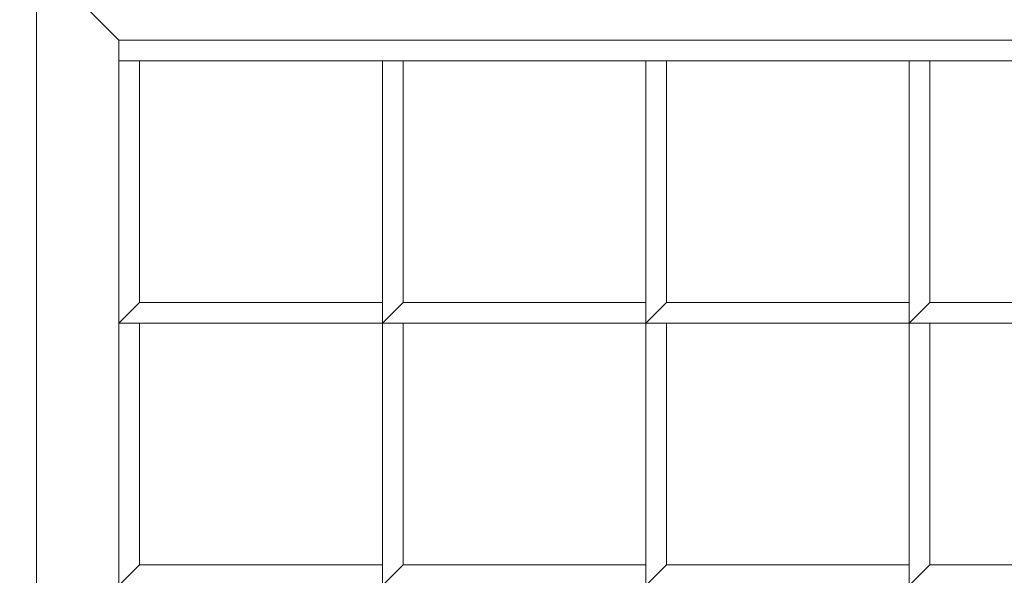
# Model space of a CAD drawing. Header units: inches. Extents: x 15 to 638, y -384 to 556.
# Tile 394 of 656: x 133.2 to 136.18, y 373.76 to 375.44. Entities that reach past the tile are written whole.
import ezdxf

# ---------------------------------------------------------------- set-up
doc = ezdxf.new("R2010")
doc.units = ezdxf.units.IN
doc.header["$MEASUREMENT"] = 0
for name, color, linetype, lineweight in [('A-CLNG', 13, 'Continuous', 9), ('A-FLOR', 192, 'Continuous', 9), ('A-ROOF', 132, 'Continuous', 9), ('M-EQPM', 90, 'Continuous', 9)]:
    doc.layers.add(name, color=color, linetype=linetype, lineweight=lineweight)

# ---------------------------------------------------------------- blocks, each defined once
blk = doc.blocks.new('Air Grill - 8_ x 16_-5608466-_3D_')
at = {"layer": 'M-EQPM'}
mesh = blk.add_polyface(dxfattribs=at)
corners = [(5.5, 9.5, 96), (-5.5, 9.5, 96), (-5.5, -9.5, 96), (5.5, -9.5, 96), (4, -8, 96), (-4, -8, 96), (-4, 8, 96), (4, 8, 96)]
mesh.append_faces([[corners[k] for k in face] for face in [(2, 5, 6, 1), (1, 6, 7, 0)]], dxfattribs={"vtx0": -1, "vtx2": -1})
mesh.append_faces([[corners[k] for k in face] for face in [(4, 5, 2, 3), (7, 4, 3, 0)]], dxfattribs={"vtx1": -1, "vtx3": -1})
mesh = blk.add_polyface(dxfattribs=at)
corners = [(5, -9, 95.75), (-5, -9, 95.75), (-5, 9, 95.75), (5, 9, 95.75), (4, 8, 95.75), (-4, 8, 95.75), (-4, -8, 95.75), (4, -8, 95.75)]
mesh.append_faces([[corners[k] for k in face] for face in [(2, 5, 6, 1), (1, 6, 7, 0)]], dxfattribs={"vtx0": -1, "vtx2": -1})
mesh.append_faces([[corners[k] for k in face] for face in [(4, 5, 2, 3), (7, 4, 3, 0)]], dxfattribs={"vtx1": -1, "vtx3": -1})
mesh = blk.add_polyface(dxfattribs=at)
corners = [(4.25, 8.25, 100), (-4.25, 8.25, 100), (-4.25, -8.25, 100), (4.25, -8.25, 100), (4, 8, 100), (4, -8, 100), (-4, -8, 100), (-4, 8, 100)]
mesh.append_faces([[corners[k] for k in face] for face in [(1, 7, 4, 0), (0, 4, 5, 3)]], dxfattribs={"vtx0": -1, "vtx2": -1})
mesh.append_faces([[corners[k] for k in face] for face in [(6, 7, 1, 2), (5, 6, 2, 3)]], dxfattribs={"vtx1": -1, "vtx3": -1})
mesh = blk.add_polyface(dxfattribs=at)
corners = [(4.25, 8.25, 96), (4.25, -8.25, 96), (-4.25, -8.25, 96), (-4.25, 8.25, 96), (4, 8, 96), (-4, 8, 96), (-4, -8, 96), (4, -8, 96)]
mesh.append_faces([[corners[k] for k in face] for face in [(2, 6, 7, 1), (1, 7, 4, 0)]], dxfattribs={"vtx0": -1, "vtx2": -1})
mesh.append_faces([[corners[k] for k in face] for face in [(5, 6, 2, 3), (4, 5, 3, 0)]], dxfattribs={"vtx1": -1, "vtx3": -1})
mesh = blk.add_polyface(dxfattribs=at)
corners = [(4.25, 8.25, 100), (4.25, 8.25, 96), (-4.25, 8.25, 96), (-4.25, 8.25, 100)]
mesh.append_faces([[corners[k] for k in face] for face in [(0, 1, 2, 3)]])
mesh = blk.add_polyface(dxfattribs=at)
corners = [(-4, -8, 96.75), (4, -8, 96.75), (4, 8, 96.75), (3.9375, 8, 96.75), (3.9375, -7.9375, 96.75), (-4, -7.9375, 96.75)]
mesh.append_faces([[corners[k] for k in face] for face in [(2, 3, 4, 1)]], dxfattribs={"vtx2": -1})
mesh.append_faces([[corners[k] for k in face] for face in [(4, 5, 0, 1)]], dxfattribs={"vtx3": -1})
mesh = blk.add_polyface(dxfattribs=at)
corners = [(-4, -8, 96), (-4, -7.9375, 96), (3.9375, -7.9375, 96), (3.9375, 8, 96), (4, 8, 96), (4, -8, 96)]
mesh.append_faces([[corners[k] for k in face] for face in [(0, 1, 2, 5)]], dxfattribs={"vtx2": -1})
mesh.append_faces([[corners[k] for k in face] for face in [(2, 3, 4, 5)]], dxfattribs={"vtx3": -1})
mesh = blk.add_polyface(dxfattribs=at)
corners = [(-4, 8, 95.75), (4, 8, 95.75), (4, 8, 96), (-4, 8, 96)]
mesh.append_faces([[corners[k] for k in face] for face in [(0, 1, 2, 3)]])
mesh = blk.add_polyface(dxfattribs=at)
corners = [(-4, 8, 100), (-4, 8, 96), (4, 8, 96), (4, 8, 100)]
mesh.append_faces([[corners[k] for k in face] for face in [(0, 1, 2, 3)]])
mesh = blk.add_polyface(dxfattribs=at)
corners = [(2.35, 8, 97), (2.35, 7.2031, 97), (2.4125, 7.2031, 97), (2.4125, 7.9375, 97), (3.1437, 7.9375, 97), (3.1437, 8, 97)]
mesh.append_faces([[corners[k] for k in face] for face in [(1, 2, 3, 0)]], dxfattribs={"vtx2": -1})
mesh.append_faces([[corners[k] for k in face] for face in [(3, 4, 5, 0)]], dxfattribs={"vtx3": -1})
mesh = blk.add_polyface(dxfattribs=at)
corners = [(2.35, 8, 96), (3.1437, 8, 96), (3.1437, 7.9375, 96), (2.4125, 7.9375, 96), (2.4125, 7.2031, 96), (2.35, 7.2031, 96)]
mesh.append_faces([[corners[k] for k in face] for face in [(1, 2, 3, 0)]], dxfattribs={"vtx2": -1})
mesh.append_faces([[corners[k] for k in face] for face in [(3, 4, 5, 0)]], dxfattribs={"vtx3": -1})
mesh = blk.add_polyface(dxfattribs=at)
corners = [(3.1437, 8, 97), (3.1437, 8, 96), (2.35, 8, 96), (2.35, 8, 97)]
mesh.append_faces([[corners[k] for k in face] for face in [(0, 1, 2, 3)]])
mesh = blk.add_polyface(dxfattribs=at)
corners = [(3.1437, 7.9375, 97), (3.1437, 7.9375, 96), (3.1437, 8, 96), (3.1437, 8, 97)]
mesh.append_faces([[corners[k] for k in face] for face in [(0, 1, 2, 3)]])
mesh = blk.add_polyface(dxfattribs=at)
corners = [(3.1437, 8, 97), (3.1437, 7.2031, 97), (3.2063, 7.2031, 97), (3.2063, 7.9375, 97), (3.9375, 7.9375, 97), (3.9375, 8, 97)]
mesh.append_faces([[corners[k] for k in face] for face in [(1, 2, 3, 0)]], dxfattribs={"vtx2": -1})
mesh.append_faces([[corners[k] for k in face] for face in [(3, 4, 5, 0)]], dxfattribs={"vtx3": -1})
mesh = blk.add_polyface(dxfattribs=at)
corners = [(3.1437, 8, 96), (3.9375, 8, 96), (3.9375, 7.9375, 96), (3.2063, 7.9375, 96), (3.2063, 7.2031, 96), (3.1437, 7.2031, 96)]
mesh.append_faces([[corners[k] for k in face] for face in [(1, 2, 3, 0)]], dxfattribs={"vtx2": -1})
mesh.append_faces([[corners[k] for k in face] for face in [(3, 4, 5, 0)]], dxfattribs={"vtx3": -1})
mesh = blk.add_polyface(dxfattribs=at)
corners = [(3.1437, 8, 97), (3.1437, 8, 96), (3.1437, 7.2031, 96), (3.1437, 7.2031, 97)]
mesh.append_faces([[corners[k] for k in face] for face in [(0, 1, 2, 3)]])
mesh = blk.add_polyface(dxfattribs=at)
corners = [(3.9375, 8, 97), (3.9375, 8, 96), (3.1437, 8, 96), (3.1437, 8, 97)]
mesh.append_faces([[corners[k] for k in face] for face in [(0, 1, 2, 3)]])
mesh = blk.add_polyface(dxfattribs=at)
corners = [(3.9375, 7.9375, 97), (3.9375, 7.9375, 96), (3.9375, 8, 96), (3.9375, 8, 97)]
mesh.append_faces([[corners[k] for k in face] for face in [(0, 1, 2, 3)]])
mesh = blk.add_polyface(dxfattribs=at)
corners = [(3.9375, 8, 96.75), (3.9375, 8, 96), (3.9375, -7.9375, 96), (3.9375, -7.9375, 96.75)]
mesh.append_faces([[corners[k] for k in face] for face in [(0, 1, 2, 3)]])
mesh = blk.add_polyface(dxfattribs=at)
corners = [(4, 8, 96.75), (4, 8, 96), (3.9375, 8, 96), (3.9375, 8, 96.75)]
mesh.append_faces([[corners[k] for k in face] for face in [(0, 1, 2, 3)]])
mesh = blk.add_polyface(dxfattribs=at)
corners = [(4, -8, 96.75), (4, -8, 96), (4, 8, 96), (4, 8, 96.75)]
mesh.append_faces([[corners[k] for k in face] for face in [(0, 1, 2, 3)]])
mesh = blk.add_polyface(dxfattribs=at)
corners = [(4, 8, 95.75), (4, -8, 95.75), (4, -8, 96), (4, 8, 96)]
mesh.append_faces([[corners[k] for k in face] for face in [(0, 1, 2, 3)]])
mesh = blk.add_polyface(dxfattribs=at)
corners = [(4, 8, 100), (4, 8, 96), (4, -8, 96), (4, -8, 100)]
mesh.append_faces([[corners[k] for k in face] for face in [(0, 1, 2, 3)]])
mesh = blk.add_polyface(dxfattribs=at)
corners = [(2.4125, 7.2031, 97), (2.4125, 7.2031, 96), (2.4125, 7.9375, 96), (2.4125, 7.9375, 97)]
mesh.append_faces([[corners[k] for k in face] for face in [(0, 1, 2, 3)]])
mesh = blk.add_polyface(dxfattribs=at)
corners = [(2.4125, 7.9375, 97), (2.4125, 7.9375, 96), (3.1437, 7.9375, 96), (3.1437, 7.9375, 97)]
mesh.append_faces([[corners[k] for k in face] for face in [(0, 1, 2, 3)]])
mesh = blk.add_polyface(dxfattribs=at)
corners = [(3.2063, 7.2031, 97), (3.2063, 7.2031, 96), (3.2063, 7.9375, 96), (3.2063, 7.9375, 97)]
mesh.append_faces([[corners[k] for k in face] for face in [(0, 1, 2, 3)]])
mesh = blk.add_polyface(dxfattribs=at)
corners = [(3.2063, 7.9375, 97), (3.2063, 7.9375, 96), (3.9375, 7.9375, 96), (3.9375, 7.9375, 97)]
mesh.append_faces([[corners[k] for k in face] for face in [(0, 1, 2, 3)]])
mesh = blk.add_polyface(dxfattribs=at)
corners = [(2.35, 7.2031, 97), (2.35, 6.4063, 97), (2.4125, 6.4063, 97), (2.4125, 7.1406, 97), (3.1437, 7.1406, 97), (3.1437, 7.2031, 97)]
mesh.append_faces([[corners[k] for k in face] for face in [(1, 2, 3, 0)]], dxfattribs={"vtx2": -1})
mesh.append_faces([[corners[k] for k in face] for face in [(3, 4, 5, 0)]], dxfattribs={"vtx3": -1})
mesh = blk.add_polyface(dxfattribs=at)
corners = [(2.35, 7.2031, 96), (3.1437, 7.2031, 96), (3.1437, 7.1406, 96), (2.4125, 7.1406, 96), (2.4125, 6.4063, 96), (2.35, 6.4063, 96)]
mesh.append_faces([[corners[k] for k in face] for face in [(1, 2, 3, 0)]], dxfattribs={"vtx2": -1})
mesh.append_faces([[corners[k] for k in face] for face in [(3, 4, 5, 0)]], dxfattribs={"vtx3": -1})
mesh = blk.add_polyface(dxfattribs=at)
corners = [(3.1437, 7.2031, 97), (3.1437, 7.2031, 96), (2.35, 7.2031, 96), (2.35, 7.2031, 97)]
mesh.append_faces([[corners[k] for k in face] for face in [(0, 1, 2, 3)]])
mesh = blk.add_polyface(dxfattribs=at)
corners = [(2.35, 7.2031, 97), (2.35, 7.2031, 96), (2.4125, 7.2031, 96), (2.4125, 7.2031, 97)]
mesh.append_faces([[corners[k] for k in face] for face in [(0, 1, 2, 3)]])
mesh = blk.add_polyface(dxfattribs=at)
corners = [(3.1437, 7.1406, 97), (3.1437, 7.1406, 96), (3.1437, 7.2031, 96), (3.1437, 7.2031, 97)]
mesh.append_faces([[corners[k] for k in face] for face in [(0, 1, 2, 3)]])
mesh = blk.add_polyface(dxfattribs=at)
corners = [(3.1437, 7.2031, 97), (3.1437, 6.4063, 97), (3.2063, 6.4063, 97), (3.2063, 7.1406, 97), (3.9375, 7.1406, 97), (3.9375, 7.2031, 97)]
mesh.append_faces([[corners[k] for k in face] for face in [(1, 2, 3, 0)]], dxfattribs={"vtx2": -1})
mesh.append_faces([[corners[k] for k in face] for face in [(3, 4, 5, 0)]], dxfattribs={"vtx3": -1})
mesh = blk.add_polyface(dxfattribs=at)
corners = [(3.1437, 7.2031, 96), (3.9375, 7.2031, 96), (3.9375, 7.1406, 96), (3.2063, 7.1406, 96), (3.2063, 6.4063, 96), (3.1437, 6.4063, 96)]
mesh.append_faces([[corners[k] for k in face] for face in [(1, 2, 3, 0)]], dxfattribs={"vtx2": -1})
mesh.append_faces([[corners[k] for k in face] for face in [(3, 4, 5, 0)]], dxfattribs={"vtx3": -1})
mesh = blk.add_polyface(dxfattribs=at)
corners = [(3.1437, 7.2031, 97), (3.1437, 7.2031, 96), (3.1437, 6.4063, 96), (3.1437, 6.4063, 97)]
mesh.append_faces([[corners[k] for k in face] for face in [(0, 1, 2, 3)]])
mesh = blk.add_polyface(dxfattribs=at)
corners = [(3.9375, 7.2031, 97), (3.9375, 7.2031, 96), (3.1437, 7.2031, 96), (3.1437, 7.2031, 97)]
mesh.append_faces([[corners[k] for k in face] for face in [(0, 1, 2, 3)]])
mesh = blk.add_polyface(dxfattribs=at)
corners = [(3.1437, 7.2031, 97), (3.1437, 7.2031, 96), (3.2063, 7.2031, 96), (3.2063, 7.2031, 97)]
mesh.append_faces([[corners[k] for k in face] for face in [(0, 1, 2, 3)]])
mesh = blk.add_polyface(dxfattribs=at)
corners = [(3.9375, 7.1406, 97), (3.9375, 7.1406, 96), (3.9375, 7.2031, 96), (3.9375, 7.2031, 97)]
mesh.append_faces([[corners[k] for k in face] for face in [(0, 1, 2, 3)]])
mesh = blk.add_polyface(dxfattribs=at)
corners = [(2.4125, 6.4063, 97), (2.4125, 6.4063, 96), (2.4125, 7.1406, 96), (2.4125, 7.1406, 97)]
mesh.append_faces([[corners[k] for k in face] for face in [(0, 1, 2, 3)]])
mesh = blk.add_polyface(dxfattribs=at)
corners = [(2.4125, 7.1406, 97), (2.4125, 7.1406, 96), (3.1437, 7.1406, 96), (3.1437, 7.1406, 97)]
mesh.append_faces([[corners[k] for k in face] for face in [(0, 1, 2, 3)]])
mesh = blk.add_polyface(dxfattribs=at)
corners = [(3.2063, 6.4063, 97), (3.2063, 6.4063, 96), (3.2063, 7.1406, 96), (3.2063, 7.1406, 97)]
mesh.append_faces([[corners[k] for k in face] for face in [(0, 1, 2, 3)]])
mesh = blk.add_polyface(dxfattribs=at)
corners = [(3.2063, 7.1406, 97), (3.2063, 7.1406, 96), (3.9375, 7.1406, 96), (3.9375, 7.1406, 97)]
mesh.append_faces([[corners[k] for k in face] for face in [(0, 1, 2, 3)]])
mesh = blk.add_polyface(dxfattribs=at)
corners = [(2.35, 6.4063, 97), (2.35, 6.4063, 96), (2.4125, 6.4063, 96), (2.4125, 6.4063, 97)]
mesh.append_faces([[corners[k] for k in face] for face in [(0, 1, 2, 3)]])
mesh = blk.add_polyface(dxfattribs=at)
corners = [(2.35, 6.4063, 97), (2.35, 5.6094, 97), (2.4125, 5.6094, 97), (2.4125, 6.3437, 97), (3.1437, 6.3437, 97), (3.1437, 6.4063, 97)]
mesh.append_faces([[corners[k] for k in face] for face in [(1, 2, 3, 0)]], dxfattribs={"vtx2": -1})
mesh.append_faces([[corners[k] for k in face] for face in [(3, 4, 5, 0)]], dxfattribs={"vtx3": -1})
mesh = blk.add_polyface(dxfattribs=at)
corners = [(2.35, 6.4063, 96), (3.1437, 6.4063, 96), (3.1437, 6.3437, 96), (2.4125, 6.3437, 96), (2.4125, 5.6094, 96), (2.35, 5.6094, 96)]
mesh.append_faces([[corners[k] for k in face] for face in [(1, 2, 3, 0)]], dxfattribs={"vtx2": -1})
mesh.append_faces([[corners[k] for k in face] for face in [(3, 4, 5, 0)]], dxfattribs={"vtx3": -1})
mesh = blk.add_polyface(dxfattribs=at)
corners = [(3.1437, 6.4063, 97), (3.1437, 6.4063, 96), (2.35, 6.4063, 96), (2.35, 6.4063, 97)]
mesh.append_faces([[corners[k] for k in face] for face in [(0, 1, 2, 3)]])
mesh = blk.add_polyface(dxfattribs=at)
corners = [(3.1437, 6.4063, 97), (3.1437, 6.4063, 96), (3.2063, 6.4063, 96), (3.2063, 6.4063, 97)]
mesh.append_faces([[corners[k] for k in face] for face in [(0, 1, 2, 3)]])
mesh = blk.add_polyface(dxfattribs=at)
corners = [(3.1437, 6.3437, 97), (3.1437, 6.3437, 96), (3.1437, 6.4063, 96), (3.1437, 6.4063, 97)]
mesh.append_faces([[corners[k] for k in face] for face in [(0, 1, 2, 3)]])
mesh = blk.add_polyface(dxfattribs=at)
corners = [(3.1437, 6.4063, 97), (3.1437, 5.6094, 97), (3.2063, 5.6094, 97), (3.2063, 6.3437, 97), (3.9375, 6.3437, 97), (3.9375, 6.4063, 97)]
mesh.append_faces([[corners[k] for k in face] for face in [(1, 2, 3, 0)]], dxfattribs={"vtx2": -1})
mesh.append_faces([[corners[k] for k in face] for face in [(3, 4, 5, 0)]], dxfattribs={"vtx3": -1})
mesh = blk.add_polyface(dxfattribs=at)
corners = [(3.1437, 6.4063, 96), (3.9375, 6.4063, 96), (3.9375, 6.3437, 96), (3.2063, 6.3437, 96), (3.2063, 5.6094, 96), (3.1437, 5.6094, 96)]
mesh.append_faces([[corners[k] for k in face] for face in [(1, 2, 3, 0)]], dxfattribs={"vtx2": -1})
mesh.append_faces([[corners[k] for k in face] for face in [(3, 4, 5, 0)]], dxfattribs={"vtx3": -1})
mesh = blk.add_polyface(dxfattribs=at)
corners = [(3.1437, 6.4063, 97), (3.1437, 6.4063, 96), (3.1437, 5.6094, 96), (3.1437, 5.6094, 97)]
mesh.append_faces([[corners[k] for k in face] for face in [(0, 1, 2, 3)]])
mesh = blk.add_polyface(dxfattribs=at)
corners = [(3.9375, 6.4063, 97), (3.9375, 6.4063, 96), (3.1437, 6.4063, 96), (3.1437, 6.4063, 97)]
mesh.append_faces([[corners[k] for k in face] for face in [(0, 1, 2, 3)]])
mesh = blk.add_polyface(dxfattribs=at)
corners = [(3.9375, 6.3437, 97), (3.9375, 6.3437, 96), (3.9375, 6.4063, 96), (3.9375, 6.4063, 97)]
mesh.append_faces([[corners[k] for k in face] for face in [(0, 1, 2, 3)]])
mesh = blk.add_polyface(dxfattribs=at)
corners = [(2.4125, 5.6094, 97), (2.4125, 5.6094, 96), (2.4125, 6.3437, 96), (2.4125, 6.3437, 97)]
mesh.append_faces([[corners[k] for k in face] for face in [(0, 1, 2, 3)]])
mesh = blk.add_polyface(dxfattribs=at)
corners = [(2.4125, 6.3437, 97), (2.4125, 6.3437, 96), (3.1437, 6.3437, 96), (3.1437, 6.3437, 97)]
mesh.append_faces([[corners[k] for k in face] for face in [(0, 1, 2, 3)]])
mesh = blk.add_polyface(dxfattribs=at)
corners = [(3.2063, 5.6094, 97), (3.2063, 5.6094, 96), (3.2063, 6.3437, 96), (3.2063, 6.3437, 97)]
mesh.append_faces([[corners[k] for k in face] for face in [(0, 1, 2, 3)]])
mesh = blk.add_polyface(dxfattribs=at)
corners = [(3.2063, 6.3437, 97), (3.2063, 6.3437, 96), (3.9375, 6.3437, 96), (3.9375, 6.3437, 97)]
mesh.append_faces([[corners[k] for k in face] for face in [(0, 1, 2, 3)]])
mesh = blk.add_polyface(dxfattribs=at)
corners = [(2.35, 5.6094, 97), (2.35, 5.6094, 96), (2.4125, 5.6094, 96), (2.4125, 5.6094, 97)]
mesh.append_faces([[corners[k] for k in face] for face in [(0, 1, 2, 3)]])
mesh = blk.add_polyface(dxfattribs=at)
corners = [(2.35, 5.6094, 97), (2.35, 4.8125, 97), (2.4125, 4.8125, 97), (2.4125, 5.5469, 97), (3.1437, 5.5469, 97), (3.1437, 5.6094, 97)]
mesh.append_faces([[corners[k] for k in face] for face in [(1, 2, 3, 0)]], dxfattribs={"vtx2": -1})
mesh.append_faces([[corners[k] for k in face] for face in [(3, 4, 5, 0)]], dxfattribs={"vtx3": -1})
mesh = blk.add_polyface(dxfattribs=at)
corners = [(2.35, 5.6094, 96), (3.1437, 5.6094, 96), (3.1437, 5.5469, 96), (2.4125, 5.5469, 96), (2.4125, 4.8125, 96), (2.35, 4.8125, 96)]
mesh.append_faces([[corners[k] for k in face] for face in [(1, 2, 3, 0)]], dxfattribs={"vtx2": -1})
mesh.append_faces([[corners[k] for k in face] for face in [(3, 4, 5, 0)]], dxfattribs={"vtx3": -1})
mesh = blk.add_polyface(dxfattribs=at)
corners = [(3.1437, 5.6094, 97), (3.1437, 5.6094, 96), (2.35, 5.6094, 96), (2.35, 5.6094, 97)]
mesh.append_faces([[corners[k] for k in face] for face in [(0, 1, 2, 3)]])
mesh = blk.add_polyface(dxfattribs=at)
corners = [(3.1437, 5.6094, 97), (3.1437, 5.6094, 96), (3.2063, 5.6094, 96), (3.2063, 5.6094, 97)]
mesh.append_faces([[corners[k] for k in face] for face in [(0, 1, 2, 3)]])
mesh = blk.add_polyface(dxfattribs=at)
corners = [(3.1437, 5.5469, 97), (3.1437, 5.5469, 96), (3.1437, 5.6094, 96), (3.1437, 5.6094, 97)]
mesh.append_faces([[corners[k] for k in face] for face in [(0, 1, 2, 3)]])
mesh = blk.add_polyface(dxfattribs=at)
corners = [(3.1437, 5.6094, 97), (3.1437, 4.8125, 97), (3.2063, 4.8125, 97), (3.2063, 5.5469, 97), (3.9375, 5.5469, 97), (3.9375, 5.6094, 97)]
mesh.append_faces([[corners[k] for k in face] for face in [(1, 2, 3, 0)]], dxfattribs={"vtx2": -1})
mesh.append_faces([[corners[k] for k in face] for face in [(3, 4, 5, 0)]], dxfattribs={"vtx3": -1})
mesh = blk.add_polyface(dxfattribs=at)
corners = [(3.1437, 5.6094, 96), (3.9375, 5.6094, 96), (3.9375, 5.5469, 96), (3.2063, 5.5469, 96), (3.2063, 4.8125, 96), (3.1437, 4.8125, 96)]
mesh.append_faces([[corners[k] for k in face] for face in [(1, 2, 3, 0)]], dxfattribs={"vtx2": -1})
mesh.append_faces([[corners[k] for k in face] for face in [(3, 4, 5, 0)]], dxfattribs={"vtx3": -1})
mesh = blk.add_polyface(dxfattribs=at)
corners = [(3.1437, 5.6094, 97), (3.1437, 5.6094, 96), (3.1437, 4.8125, 96), (3.1437, 4.8125, 97)]
mesh.append_faces([[corners[k] for k in face] for face in [(0, 1, 2, 3)]])
mesh = blk.add_polyface(dxfattribs=at)
corners = [(3.9375, 5.6094, 97), (3.9375, 5.6094, 96), (3.1437, 5.6094, 96), (3.1437, 5.6094, 97)]
mesh.append_faces([[corners[k] for k in face] for face in [(0, 1, 2, 3)]])
mesh = blk.add_polyface(dxfattribs=at)
corners = [(3.9375, 5.5469, 97), (3.9375, 5.5469, 96), (3.9375, 5.6094, 96), (3.9375, 5.6094, 97)]
mesh.append_faces([[corners[k] for k in face] for face in [(0, 1, 2, 3)]])
mesh = blk.add_polyface(dxfattribs=at)
corners = [(2.4125, 4.8125, 97), (2.4125, 4.8125, 96), (2.4125, 5.5469, 96), (2.4125, 5.5469, 97)]
mesh.append_faces([[corners[k] for k in face] for face in [(0, 1, 2, 3)]])
mesh = blk.add_polyface(dxfattribs=at)
corners = [(2.4125, 5.5469, 97), (2.4125, 5.5469, 96), (3.1437, 5.5469, 96), (3.1437, 5.5469, 97)]
mesh.append_faces([[corners[k] for k in face] for face in [(0, 1, 2, 3)]])
mesh = blk.add_polyface(dxfattribs=at)
corners = [(3.2063, 4.8125, 97), (3.2063, 4.8125, 96), (3.2063, 5.5469, 96), (3.2063, 5.5469, 97)]
mesh.append_faces([[corners[k] for k in face] for face in [(0, 1, 2, 3)]])
mesh = blk.add_polyface(dxfattribs=at)
corners = [(3.2063, 5.5469, 97), (3.2063, 5.5469, 96), (3.9375, 5.5469, 96), (3.9375, 5.5469, 97)]
mesh.append_faces([[corners[k] for k in face] for face in [(0, 1, 2, 3)]])

msp = doc.modelspace()

# ---------------------------------------------------------------- block references
at = {"layer": 'M-EQPM', "rotation": 89.9999999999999}
msp.add_blockref('Air Grill - 8_ x 16_-5608466-_3D_', (141.5, 371.375, 12), dxfattribs=at)

# ---------------------------------------------------------------- meshes
at = {"layer": 'A-CLNG'}
mesh = msp.add_polyface(dxfattribs=at)
corners = [(169.5, 390.875, 110.0472), (115.4919, 390.875, 110.0472), (115.4919, 276.5, 110.0472), (169.5, 276.5, 110.0472), (133.25, 375.625, 110.0472), (149.75, 375.625, 110.0472), (149.75, 367.125, 110.0472), (133.25, 367.125, 110.0472)]
mesh.append_faces([[corners[k] for k in face] for face in [(7, 2, 6)]], dxfattribs={"vtx0": -1, "vtx1": -1})
mesh.append_faces([[corners[k] for k in face] for face in [(0, 5, 6), (5, 0, 1, 4)]], dxfattribs={"vtx0": -1, "vtx2": -1})
mesh.append_faces([[corners[k] for k in face] for face in [(6, 2, 3, 0)]], dxfattribs={"vtx0": -1, "vtx3": -1})
mesh.append_faces([[corners[k] for k in face] for face in [(7, 4, 1, 2)]], dxfattribs={"vtx1": -1, "vtx3": -1})
mesh = msp.add_polyface(dxfattribs=at)
corners = [(169.5, 390.875, 108), (169.5, 276.5, 108), (115.4919, 276.5, 108), (115.4919, 390.875, 108), (161.736, 359.1317, 108), (115.736, 359.1317, 108), (115.736, 349.1317, 108), (161.736, 349.1317, 108), (133.25, 375.625, 108), (133.25, 367.125, 108), (149.75, 367.125, 108), (149.75, 375.625, 108)]
mesh.append_faces([[corners[k] for k in face] for face in [(5, 3, 8, 9)]], dxfattribs={"vtx0": -1, "vtx1": -1, "vtx3": -1})
mesh.append_faces([[corners[k] for k in face] for face in [(6, 2, 3, 5), (2, 6, 7, 1)]], dxfattribs={"vtx0": -1, "vtx2": -1})
mesh.append_faces([[corners[k] for k in face] for face in [(4, 10, 11, 0)]], dxfattribs={"vtx0": -1, "vtx2": -1, "vtx3": -1})
mesh.append_faces([[corners[k] for k in face] for face in [(11, 8, 3, 0), (4, 5, 9, 10), (7, 4, 0, 1)]], dxfattribs={"vtx1": -1, "vtx3": -1})
mesh = msp.add_polyface(dxfattribs=at)
corners = [(133.25, 367.125, 110.0472), (133.25, 367.125, 108), (133.25, 375.625, 108), (133.25, 375.625, 110.0472)]
mesh.append_faces([[corners[k] for k in face] for face in [(0, 1, 2, 3)]])
at = {"layer": 'A-FLOR'}
mesh = msp.add_polyface(dxfattribs=at)
corners = [(34.9919, -40.32, -2), (35.9919, -40.32, -2), (35.9919, 270, -2), (33.9919, 270, -2), (33.9919, 351, -2), (31.9919, 351, -2), (31.9919, 443, -2), (171.25, 443, -2), (171.25, 444, -2), (478.25, 444, -2), (478.25, 445.5, -2), (612, 445.5, -2), (612, 273.5, -2), (610, 273.5, -2), (610, -38.57, -2), (614.75, -38.57, -2), (614.75, -307.5, -2), (528, -307.5, -2), (528, -314.25, -2), (184.75, -314.25, -2), (184.75, -279.55, -2), (109.75, -279.55, -2), (109.75, -229.75, -2), (132.5, -229.75, -2), (132.5, -176.25, -2), (34.9919, -176.25, -2)]
mesh.append_faces([[corners[k] for k in face] for face in [(14, 17, 24)]], dxfattribs={"vtx0": -1, "vtx1": -1, "vtx2": -1})
mesh.append_faces([[corners[k] for k in face] for face in [(20, 23, 24, 17)]], dxfattribs={"vtx0": -1, "vtx2": -1, "vtx3": -1})
mesh.append_faces([[corners[k] for k in face] for face in [(19, 20, 17, 18)]], dxfattribs={"vtx1": -1})
mesh.append_faces([[corners[k] for k in face] for face in [(1, 2, 14, 24), (13, 14, 2, 7)]], dxfattribs={"vtx1": -1, "vtx2": -1, "vtx3": -1})
mesh.append_faces([[corners[k] for k in face] for face in [(25, 0, 1, 24), (21, 22, 23, 20), (9, 10, 11)]], dxfattribs={"vtx2": -1})
mesh.append_faces([[corners[k] for k in face] for face in [(2, 3, 4, 7), (7, 8, 9, 13), (11, 12, 13, 9)]], dxfattribs={"vtx2": -1, "vtx3": -1})
mesh.append_faces([[corners[k] for k in face] for face in [(4, 5, 6, 7), (14, 15, 16, 17)]], dxfattribs={"vtx3": -1})
mesh = msp.add_polyface(dxfattribs=at)
corners = [(34.9919, -40.32), (34.9919, -176.25), (132.5, -176.25), (132.5, -229.75), (109.75, -229.75), (109.75, -279.55), (184.75, -279.55), (184.75, -314.25), (528, -314.25), (528, -307.5), (614.75, -307.5), (614.75, -38.57), (610, -38.57), (610, 273.5), (612, 273.5), (612, 445.5), (478.25, 445.5), (478.25, 444), (171.25, 444), (171.25, 443), (31.9919, 443), (31.9919, 351), (33.9919, 351), (33.9919, 270), (35.9919, 270), (35.9919, -40.32)]
mesh.append_faces([[corners[k] for k in face] for face in [(9, 6, 7, 8)]], dxfattribs={"vtx0": -1})
mesh.append_faces([[corners[k] for k in face] for face in [(3, 6, 2)]], dxfattribs={"vtx0": -1, "vtx1": -1})
mesh.append_faces([[corners[k] for k in face] for face in [(2, 6, 9, 12)]], dxfattribs={"vtx0": -1, "vtx1": -1, "vtx2": -1, "vtx3": -1})
mesh.append_faces([[corners[k] for k in face] for face in [(24, 12, 13, 19), (12, 24, 25, 2)]], dxfattribs={"vtx0": -1, "vtx2": -1, "vtx3": -1})
mesh.append_faces([[corners[k] for k in face] for face in [(16, 17, 15)]], dxfattribs={"vtx1": -1})
mesh.append_faces([[corners[k] for k in face] for face in [(10, 11, 12, 9), (20, 21, 22, 19)]], dxfattribs={"vtx2": -1})
mesh.append_faces([[corners[k] for k in face] for face in [(13, 14, 15, 17), (17, 18, 19, 13), (22, 23, 24, 19)]], dxfattribs={"vtx2": -1, "vtx3": -1})
mesh.append_faces([[corners[k] for k in face] for face in [(3, 4, 5, 6), (25, 0, 1, 2)]], dxfattribs={"vtx3": -1})
at = {"layer": 'A-ROOF'}
mesh = msp.add_polyface(dxfattribs=at)
corners = [(614, 445.5, 132), (614, -33.5, 132), (33.9919, -33.5, 132), (33.9919, 445.5, 132)]
mesh.append_faces([[corners[k] for k in face] for face in [(0, 1, 2, 3)]])
mesh = msp.add_polyface(dxfattribs=at)
corners = [(33.9919, 445.5, 143.5), (33.9919, -33.5, 143.5), (614, -33.5, 143.5), (614, 445.5, 143.5)]
mesh.append_faces([[corners[k] for k in face] for face in [(0, 1, 2, 3)]])

doc.saveas('drawing.dxf')
